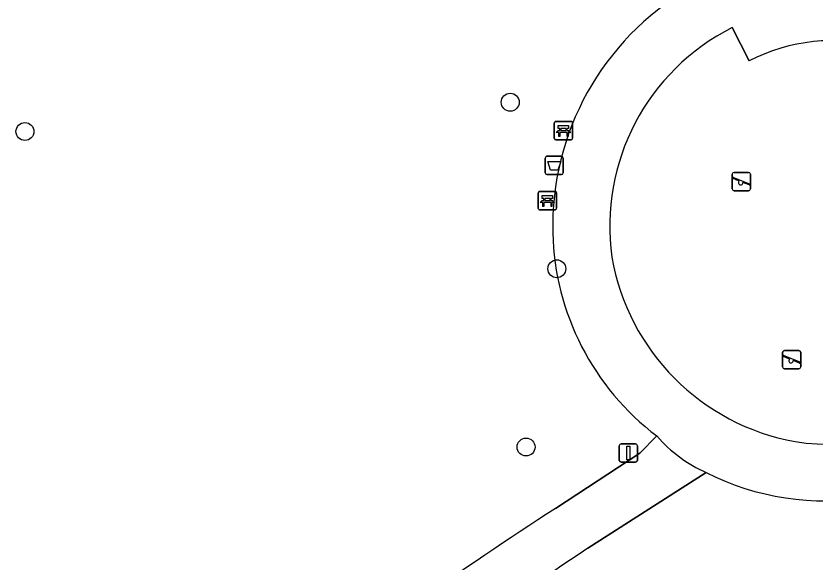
# Model space of a CAD drawing. Extents: x 162026 to 163502, y 387295 to 388169.
# Drawn here: x 162586.85 to 162630.46, y 387939.61 to 387969.42 of the extents above; entities that cross this region are included whole.
import ezdxf

# ---------------------------------------------------------------- set-up
doc = ezdxf.new("R2010")
doc.units = 0
for name, color, linetype in [('IMGEO_Afvalbak', 7, 'Continuous'), ('IMGEO_Bank', 7, 'Continuous'), ('IMGEO_Boom', 7, 'Continuous'), ('IMGEO_Groenvoorziening', 7, 'Continuous'), ('IMGEO_Lichtmast', 7, 'Continuous'), ('IMGEO_Speelvoorziening', 7, 'Continuous'), ('IMGEO_Terreindeel_zand', 7, 'Continuous'), ('IMGEO_Voetpad_gesloten', 7, 'Continuous'), ('IMGEO_Voetpad_halfverhard', 7, 'Continuous')]:
    doc.layers.add(name, color=color, linetype=linetype)

msp = doc.modelspace()

# ---------------------------------------------------------------- linework, layer by layer
at = {"layer": 'IMGEO_Afvalbak'}
for p, q in [((162615.73, 387960.859), (162615.73, 387961.659)), ((162615.73, 387961.659), (162615.73, 387960.859)), ((162615.83, 387961.759), (162616.62, 387961.759)), ((162616.62, 387961.759), (162615.83, 387961.759)), ((162616.72, 387961.659), (162616.72, 387960.859)), ((162616.72, 387960.859), (162616.72, 387961.659)), ((162616.62, 387960.759), (162615.83, 387960.759)), ((162615.83, 387960.759), (162616.62, 387960.759))]:
    msp.add_line(p, q, dxfattribs=at)
msp.add_lwpolyline([(162615.873, 387961.473), (162616.577, 387961.473), (162616.428, 387961.003), (162616.022, 387961.003), (162615.873, 387961.473)], dxfattribs=at)
for centre, start, end in [((162615.83, 387961.659), 90, 180), ((162615.83, 387961.659), 90, 180), ((162616.62, 387961.659), 0, 90), ((162616.62, 387961.659), 360, 90), ((162615.83, 387960.859), 180, 270), ((162615.83, 387960.859), 180, 270), ((162616.62, 387960.859), 270, 0), ((162616.62, 387960.859), 270, 0)]:
    msp.add_arc(centre, 0.1, start, end, dxfattribs=at)
at = {"layer": 'IMGEO_Bank'}
for p, q in [((162616.231, 387962.738), (162616.231, 387963.579)), ((162616.231, 387963.579), (162616.231, 387962.738)), ((162616.306, 387963.663), (162617.147, 387963.663)), ((162617.147, 387963.663), (162616.306, 387963.663)), ((162617.231, 387963.588), (162617.231, 387962.747)), ((162617.231, 387962.747), (162617.231, 387963.588)), ((162616.928, 387963.061), (162616.535, 387963.061)), ((162616.54, 387963.169), (162616.54, 387963.275)), ((162616.584, 387963.275), (162616.584, 387963.169)), ((162616.872, 387963.281), (162616.59, 387963.281)), ((162616.59, 387963.163), (162616.872, 387963.163)), ((162616.878, 387963.169), (162616.878, 387963.275)), ((162616.922, 387963.275), (162616.922, 387963.169)), ((162617.156, 387962.663), (162616.315, 387962.663)), ((162616.315, 387962.663), (162617.156, 387962.663)), ((162615.354, 387958.916), (162615.354, 387959.757)), ((162615.354, 387959.757), (162615.354, 387958.916)), ((162615.429, 387959.841), (162616.27, 387959.841)), ((162616.27, 387959.841), (162615.429, 387959.841)), ((162616.354, 387959.766), (162616.354, 387958.925)), ((162616.354, 387958.925), (162616.354, 387959.766)), ((162616.051, 387959.239), (162615.658, 387959.239)), ((162615.663, 387959.347), (162615.663, 387959.453)), ((162615.707, 387959.453), (162615.707, 387959.347)), ((162615.995, 387959.459), (162615.713, 387959.459)), ((162615.713, 387959.341), (162615.995, 387959.341)), ((162616.001, 387959.347), (162616.001, 387959.453)), ((162616.045, 387959.453), (162616.045, 387959.347)), ((162616.279, 387958.841), (162615.438, 387958.841)), ((162615.438, 387958.841), (162616.279, 387958.841))]:
    msp.add_line(p, q, dxfattribs=at)
for points in [[(162616.534, 387963.281), (162616.448, 387963.281), (162616.448, 387963.442), (162617.011, 387963.442), (162617.011, 387963.281), (162616.928, 387963.281)], [(162616.478, 387963.061), (162616.336, 387963.061), (162616.448, 387963.163), (162616.534, 387963.163)], [(162616.528, 387963.054), (162616.528, 387962.847), (162616.485, 387962.847), (162616.485, 387963.054)], [(162616.928, 387963.163), (162617.011, 387963.163), (162617.123, 387963.061), (162616.984, 387963.061)], [(162616.978, 387963.054), (162616.978, 387962.847), (162616.934, 387962.847), (162616.934, 387963.054)], [(162615.657, 387959.459), (162615.571, 387959.459), (162615.571, 387959.62), (162616.134, 387959.62), (162616.134, 387959.459), (162616.051, 387959.459)], [(162615.601, 387959.239), (162615.459, 387959.239), (162615.571, 387959.341), (162615.657, 387959.341)], [(162615.651, 387959.232), (162615.651, 387959.025), (162615.608, 387959.025), (162615.608, 387959.232)], [(162616.051, 387959.341), (162616.134, 387959.341), (162616.246, 387959.239), (162616.107, 387959.239)], [(162616.101, 387959.232), (162616.101, 387959.025), (162616.057, 387959.025), (162616.057, 387959.232)]]:
    msp.add_lwpolyline(points, dxfattribs=at)
for centre, radius, start, end in [((162616.309, 387963.585), 0.0779, 92.4484, 184.2845), ((162616.309, 387963.585), 0.0779, 92.4484, 184.2845), ((162617.153, 387963.585), 0.0779, 2.4484, 94.2845), ((162617.153, 387963.585), 0.0779, 2.4484, 94.2845), ((162616.478, 387963.054), 0.00671, 2.8957, 87.1043), ((162616.535, 387963.054), 0.00671, 92.8957, 177.1043), ((162616.533, 387963.274), 0.00671, 2.8957, 87.1043), ((162616.533, 387963.17), 0.00671, 272.8957, 357.1043), ((162616.59, 387963.274), 0.00671, 92.8957, 177.1043), ((162616.59, 387963.17), 0.00671, 182.8957, 267.1043), ((162616.872, 387963.274), 0.00671, 2.8957, 87.1043), ((162616.872, 387963.17), 0.00671, 272.8957, 357.1043), ((162616.929, 387963.274), 0.00671, 92.8957, 177.1043), ((162616.929, 387963.17), 0.00671, 182.8957, 267.1043), ((162616.927, 387963.054), 0.00671, 2.8957, 87.1043), ((162616.984, 387963.054), 0.00671, 92.8957, 177.1043), ((162616.309, 387962.741), 0.0779, 182.4484, 274.2845), ((162616.309, 387962.741), 0.0779, 182.4484, 274.2845), ((162617.153, 387962.741), 0.0779, 272.4484, 4.2845), ((162617.153, 387962.741), 0.0779, 272.4484, 4.2845), ((162615.432, 387959.763), 0.0779, 92.4484, 184.2845), ((162615.432, 387959.763), 0.0779, 92.4484, 184.2845), ((162616.276, 387959.763), 0.0779, 2.4484, 94.2845), ((162616.276, 387959.763), 0.0779, 2.4484, 94.2845), ((162615.601, 387959.232), 0.00671, 2.8957, 87.1043), ((162615.658, 387959.232), 0.00671, 92.8957, 177.1043), ((162615.656, 387959.452), 0.00671, 2.8957, 87.1043), ((162615.656, 387959.348), 0.00671, 272.8957, 357.1043), ((162615.713, 387959.452), 0.00671, 92.8957, 177.1043), ((162615.713, 387959.348), 0.00671, 182.8957, 267.1043), ((162615.995, 387959.452), 0.00671, 2.8957, 87.1043), ((162615.995, 387959.348), 0.00671, 272.8957, 357.1043), ((162616.052, 387959.452), 0.00671, 92.8957, 177.1043), ((162616.052, 387959.348), 0.00671, 182.8957, 267.1043), ((162616.05, 387959.232), 0.00671, 2.8957, 87.1043), ((162616.107, 387959.232), 0.00671, 92.8957, 177.1043), ((162615.432, 387958.919), 0.0779, 182.4484, 274.2845), ((162615.432, 387958.919), 0.0779, 182.4484, 274.2845), ((162616.276, 387958.919), 0.0779, 272.4484, 4.2845), ((162616.276, 387958.919), 0.0779, 272.4484, 4.2845)]:
    msp.add_arc(centre, radius, start, end, dxfattribs=at)
at = {"layer": 'IMGEO_Boom'}
for centre in [(162613.824, 387964.709), (162587.343, 387963.111), (162616.367, 387955.619), (162614.688, 387945.89)]:
    msp.add_circle(centre, 0.489, dxfattribs=at)
at = {"layer": 'IMGEO_Groenvoorziening'}
for points in [[(162616.295, 387942.537), (162620.901, 387945.557), (162621.827, 387946.492)], [(162624.519, 387944.5), (162618.063, 387940.366)]]:
    msp.add_lwpolyline(points, dxfattribs=at)
for centre, radius, start, end in [((162631.17, 387957.944), 15.029, 120.5477, 181.417), ((162630.455, 387957.914), 14.314, 181.3678, 232.9312), ((162630.979, 387957.206), 14.254, 243.0517, 279.7232), ((162726.415, 387771.696), 203.256, 122.80488, 128.01148), ((162782.159, 387694.802), 295.346, 123.75246, 127.28263)]:
    msp.add_arc(centre, radius, start, end, dxfattribs=at)
at = {"layer": 'IMGEO_Lichtmast'}
for p, q in [((162619.773, 387945.161), (162619.773, 387945.961)), ((162619.773, 387945.961), (162619.773, 387945.161)), ((162619.873, 387946.061), (162620.663, 387946.061)), ((162620.663, 387946.061), (162619.873, 387946.061)), ((162620.763, 387945.961), (162620.763, 387945.161)), ((162620.763, 387945.161), (162620.763, 387945.961)), ((162620.663, 387945.061), (162619.873, 387945.061)), ((162619.873, 387945.061), (162620.663, 387945.061))]:
    msp.add_line(p, q, dxfattribs=at)
msp.add_lwpolyline([(162620.193, 387945.936), (162620.343, 387945.936), (162620.343, 387945.186), (162620.193, 387945.186), (162620.193, 387945.936)], dxfattribs=at)
for centre, start, end in [((162619.873, 387945.961), 90, 180), ((162619.873, 387945.961), 90, 180), ((162620.663, 387945.961), 0, 90), ((162620.663, 387945.961), 360, 90), ((162619.873, 387945.161), 180, 270), ((162619.873, 387945.161), 180, 270), ((162620.663, 387945.161), 270, 0), ((162620.663, 387945.161), 270, 0)]:
    msp.add_arc(centre, 0.1, start, end, dxfattribs=at)
at = {"layer": 'IMGEO_Speelvoorziening'}
for p, q in [((162625.94, 387959.981), (162625.94, 387960.781)), ((162625.94, 387960.781), (162625.94, 387959.981)), ((162626.04, 387960.881), (162626.83, 387960.881)), ((162626.83, 387960.881), (162626.04, 387960.881)), ((162626.93, 387960.781), (162626.93, 387959.981)), ((162626.93, 387959.981), (162626.93, 387960.781)), ((162626.323, 387960.409), (162625.984, 387960.546)), ((162626.009, 387960.606), (162626.885, 387960.253)), ((162626.861, 387960.193), (162626.521, 387960.33)), ((162626.83, 387959.881), (162626.04, 387959.881)), ((162626.04, 387959.881), (162626.83, 387959.881)), ((162628.684, 387950.26), (162628.684, 387951.06)), ((162628.684, 387951.06), (162628.684, 387950.26)), ((162629.067, 387950.688), (162628.728, 387950.825)), ((162628.753, 387950.885), (162629.629, 387950.532)), ((162628.784, 387951.16), (162629.574, 387951.16)), ((162629.574, 387951.16), (162628.784, 387951.16)), ((162629.674, 387951.06), (162629.674, 387950.26)), ((162629.674, 387950.26), (162629.674, 387951.06)), ((162629.605, 387950.472), (162629.265, 387950.609)), ((162629.574, 387950.16), (162628.784, 387950.16)), ((162628.784, 387950.16), (162629.574, 387950.16))]:
    msp.add_line(p, q, dxfattribs=at)
for centre, radius, start, end in [((162626.04, 387960.781), 0.1, 90, 180), ((162626.04, 387960.781), 0.1, 90, 180), ((162626.83, 387960.781), 0.1, 0, 90), ((162626.83, 387960.781), 0.1, 360, 90), ((162625.997, 387960.576), 0.0327, 68.078, 248.078), ((162626.402, 387960.319), 0.12, 130.9928, 5.1632), ((162626.04, 387959.981), 0.1, 180, 270), ((162626.04, 387959.981), 0.1, 180, 270), ((162626.83, 387959.981), 0.1, 270, 0), ((162626.83, 387959.981), 0.1, 270, 0), ((162626.873, 387960.223), 0.0327, 248.078, 68.078), ((162628.784, 387951.06), 0.1, 90, 180), ((162628.784, 387951.06), 0.1, 90, 180), ((162628.741, 387950.855), 0.0327, 68.078, 248.078), ((162629.574, 387951.06), 0.1, 0, 90), ((162629.574, 387951.06), 0.1, 360, 90), ((162629.146, 387950.598), 0.12, 130.9928, 5.1632), ((162629.617, 387950.502), 0.0327, 248.078, 68.078), ((162628.784, 387950.26), 0.1, 180, 270), ((162628.784, 387950.26), 0.1, 180, 270), ((162629.574, 387950.26), 0.1, 270, 0), ((162629.574, 387950.26), 0.1, 270, 0)]:
    msp.add_arc(centre, radius, start, end, dxfattribs=at)
at = {"layer": 'IMGEO_Terreindeel_zand'}
msp.add_lwpolyline([(162626.854, 387966.969), (162625.942, 387968.785)], dxfattribs=at)
for centre, radius, start, end in [((162631.395, 387957.936), 12.143, 116.684, 187.951), ((162631.399, 387958.126), 9.942, 33.5574, 117.2005), ((162631.587, 387958.387), 12.403, 189.892, 259.7199), ((162631.232, 387958.334), 12.292, 261.3088, 305.9087)]:
    msp.add_arc(centre, radius, start, end, dxfattribs=at)
at = {"layer": 'IMGEO_Voetpad_gesloten'}
msp.add_lwpolyline([(162625.942, 387968.785), (162626.854, 387966.969)], dxfattribs=at)
for centre, radius, start, end in [((162631.17, 387957.944), 15.029, 120.5477, 181.417), ((162631.395, 387957.936), 12.143, 116.684, 187.951), ((162631.399, 387958.126), 9.942, 33.5574, 117.2005), ((162630.455, 387957.914), 14.314, 181.3678, 232.9312), ((162631.587, 387958.387), 12.403, 189.892, 259.7199), ((162631.232, 387958.334), 12.292, 261.3088, 305.9087), ((162627.62, 387951.506), 7.662, 220.8763, 246.123), ((162630.979, 387957.206), 14.254, 243.0517, 279.7232)]:
    msp.add_arc(centre, radius, start, end, dxfattribs=at)
at = {"layer": 'IMGEO_Voetpad_halfverhard'}
for points in [[(162621.827, 387946.492), (162620.901, 387945.557), (162616.295, 387942.537)], [(162618.063, 387940.366), (162624.519, 387944.5)]]:
    msp.add_lwpolyline(points, dxfattribs=at)
for centre, radius, start, end in [((162627.62, 387951.506), 7.662, 220.8763, 246.123), ((162726.415, 387771.696), 203.256, 122.80488, 128.01148), ((162782.159, 387694.802), 295.346, 123.75246, 127.28263)]:
    msp.add_arc(centre, radius, start, end, dxfattribs=at)

doc.saveas('drawing.dxf')
